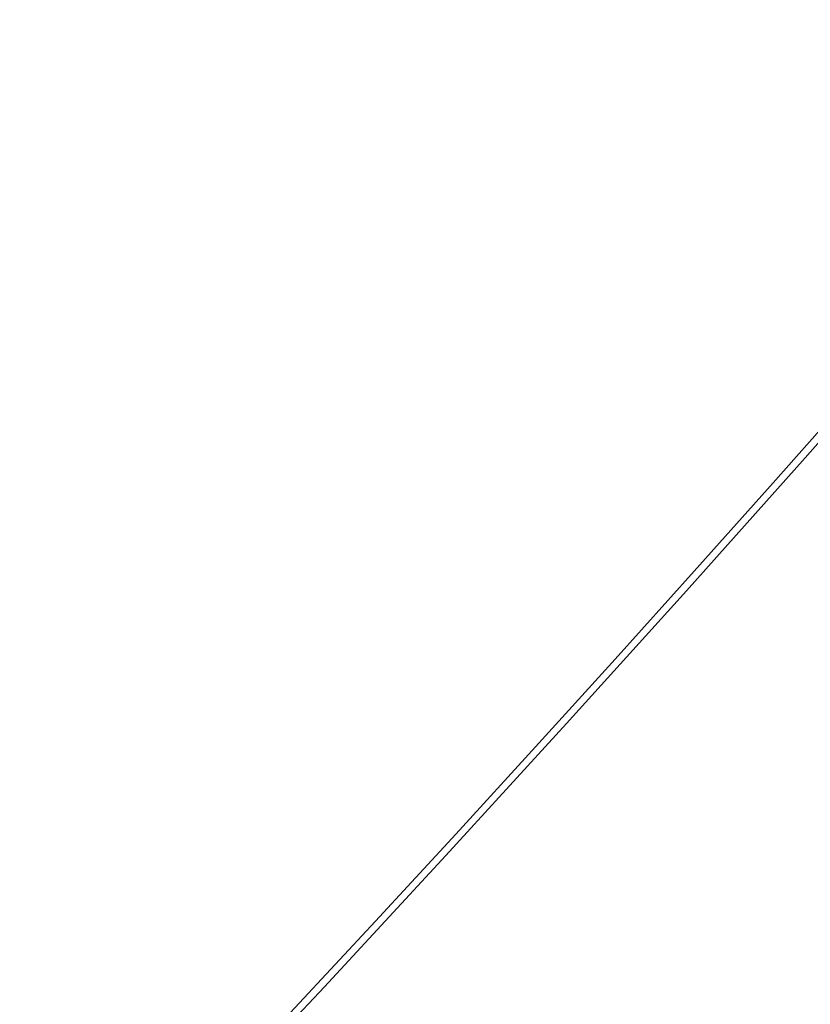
# Model space of a CAD drawing. Header units: millimetres. Extents: x -1649 to 240, y -242 to 238.
# Tile 510 of 656: x 20.485 to 21.257, y -21.183 to -20.223. Entities that reach past the tile are written whole.
import ezdxf

# ---------------------------------------------------------------- set-up
doc = ezdxf.new("R2010")
doc.units = ezdxf.units.MM
for name, color, linetype, true_color in [('BOMBILLA', 7, 'Continuous', 0xfff700), ('NEGRO', 7, 'Continuous', 0x292828), ('PANTALLA', 7, 'Continuous', 0xffffff)]:
    doc.layers.add(name, color=color, linetype=linetype, true_color=true_color)

# ---------------------------------------------------------------- blocks, each defined once
blk = doc.blocks.new('DOME M 29914')
at = {"layer": 'BOMBILLA', "extrusion": (0, 0, -1)}
blk.add_arc((-12.50152331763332, -0.01811837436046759, -330.6345638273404), 24.05871559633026, 180.8118392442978, 0.8118392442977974, dxfattribs=at)
at = {"layer": 'NEGRO', "extrusion": (0, 0, -1)}
for centre, radius, start, end in [((-12.49999999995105, -1.341600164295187e-10, -253.25), 211.4999999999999, 292.5907274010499, 112.5907273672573), ((-12.49999999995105, -1.341600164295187e-10, -253.5), 210, 329.857864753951, 149.8578647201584), ((-12.49999999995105, -1.341600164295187e-10, -253.25), 210.4999999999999, 292.5907274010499, 112.5907273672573), ((-12.49999999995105, -1.341600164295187e-10, -253.5), 206, 329.857864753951, 149.8578647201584), ((-12.49999999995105, -1.341600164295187e-10, -247), 199.5, 292.5907274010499, 112.5907273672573), ((-12.49999999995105, -1.341500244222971e-10, -258.5), 211.5, 292.590727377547, 112.5907273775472), ((-12.49999999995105, -1.341506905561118e-10, -248), 210.5, 292.590727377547, 112.5907273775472), ((-12.49999999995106, -1.341466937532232e-10, -258.4999999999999), 210.5, 292.5907273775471, 112.5907273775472), ((-12.49999999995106, -1.341513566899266e-10, -247.5), 199.5, 292.5907273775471, 112.5907273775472), ((-12.49999999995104, -1.341606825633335e-10, -259.5), 210, 329.8578647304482, 149.8578647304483), ((-12.49999999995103, -1.341431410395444e-10, -259.5), 206, 329.8578647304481, 149.8578647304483), ((-12.49999999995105, -1.341600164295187e-10, -253.25), 211.4999999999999, 112.5907273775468, 292.5907274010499), ((-12.49999999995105, -1.341950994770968e-10, -248), 211.5, 112.5907273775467, 292.5907273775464), ((-12.49999999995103, -1.341977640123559e-10, -258.4999999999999), 211.5, 112.5907273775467, 292.5907273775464), ((-12.49999999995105, -1.341600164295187e-10, -253.25), 210.4999999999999, 112.5907273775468, 292.5907274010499), ((-12.49999999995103, -1.341911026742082e-10, -258.5), 210.5, 112.5907273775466, 292.5907273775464), ((-12.49999999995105, -1.341600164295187e-10, -247), 199.5, 112.5907273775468, 292.5907274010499), ((-12.49999999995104, -1.341873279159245e-10, -247.5), 199.5, 112.5907273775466, 292.5907273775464), ((-12.49999999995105, -1.341600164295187e-10, -253.5), 210, 149.8578647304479, 329.857864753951), ((-12.49999999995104, -1.341280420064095e-10, -259.5), 210, 149.8578647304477, 329.8578647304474), ((-12.49999999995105, -1.341600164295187e-10, -253.5), 206, 149.8578647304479, 329.857864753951), ((-12.49999999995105, -1.341633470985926e-10, -259.5), 206, 149.8578647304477, 329.8578647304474), ((-12.49999999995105, -1.341600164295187e-10, -265.119279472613), 28.40000000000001, 60.27582303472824, 240.2758230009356), ((-12.49999999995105, -1.341569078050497e-10, -265.619279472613), 26.30000000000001, 60.27582301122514, 240.2758230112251), ((-12.49999999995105, -1.341600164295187e-10, -264.369279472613), 26.30000000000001, 60.27582303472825, 240.2758230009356), ((-12.49999999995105, -1.341582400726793e-10, -267.119279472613), 28.40000000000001, 60.27582301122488, 240.2758230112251), ((-12.49999999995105, -1.341606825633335e-10, -256.4999999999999), 26, 47.96210538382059, 227.9621053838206), ((-12.49999999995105, -1.341571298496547e-10, -275.919279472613), 23.10000000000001, 60.27582301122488, 240.2758230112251), ((-12.49999999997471, -1.755200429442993e-10, -275.919279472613), 21.85790949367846, 83.90274094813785, 240.2758230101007), ((-12.49999999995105, -1.341600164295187e-10, -258.5), 32.49999999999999, 179.8578647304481, 359.8578647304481), ((-12.49999999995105, -1.341600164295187e-10, -257.5), 32.49999999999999, 179.8578647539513, 359.8578647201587), ((-12.49999999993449, -1.051529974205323e-10, -267.1192794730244), 23.09999999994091, 199.3777590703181, 240.2758230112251), ((-12.49999999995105, -1.341600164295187e-10, -271.519279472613), 23.10000000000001, 199.3777590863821, 240.2758230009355)]:
    blk.add_arc(centre, radius, start, end, dxfattribs=at)
at = {"layer": 'NEGRO'}
for centre, radius, start, end in [((12.49999999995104, -1.341891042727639e-10, 248), 211.5, 67.4092726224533, 247.4092726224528), ((12.49999999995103, -1.341704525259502e-10, 246.5), 210, 67.4092726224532, 247.4092726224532), ((12.49999999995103, -1.341822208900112e-10, 247.5), 210, 67.40927262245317, 210.1421352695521), ((12.49999999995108, -1.341893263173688e-10, 247.5), 210.0000000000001, 67.40927262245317, 210.1421352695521), ((12.49999999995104, -1.341498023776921e-10, 247.5), 206, 30.14213526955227, 210.1421352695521), ((12.49999999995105, -1.341773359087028e-10, 246.5), 199.5, 67.40927262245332, 247.4092726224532), ((12.49999999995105, -1.341449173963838e-10, 248), 210.5, 247.4092726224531, 67.4092726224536), ((12.49999999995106, -1.341553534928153e-10, 246.5), 210, 247.4092726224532, 67.4092726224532), ((12.49999999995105, -1.34168010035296e-10, 246.5), 199.5, 247.4092726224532, 67.4092726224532), ((12.49999999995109, -1.341751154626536e-10, 247.5), 210, 247.4092726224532, 30.14213526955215), ((12.49999999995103, -1.341253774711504e-10, 247.5), 210.0000000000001, 247.4092726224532, 30.14213526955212), ((12.49999999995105, -1.341600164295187e-10, 247.5), 206, 210.1421352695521, 30.14213526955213), ((12.49999999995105, -1.341644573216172e-10, 263.1192794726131), 28.4, 299.7241769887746, 119.7241769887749), ((12.49999999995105, -1.341675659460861e-10, 263.1192794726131), 26.3, 299.7241769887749, 119.7241769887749), ((12.49999999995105, -1.341606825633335e-10, 255.7), 26, 312.0378946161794, 132.0378946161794), ((12.49999999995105, -1.341600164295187e-10, 256.1), 26, 312.0378946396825, 132.0378946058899), ((12.49999999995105, -1.341600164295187e-10, 267.859777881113), 21.85790949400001, 299.724177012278, 119.7241769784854), ((12.49999999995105, -1.341600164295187e-10, 270.859777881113), 21.85790949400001, 299.724177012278, 119.7241769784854), ((12.49999999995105, -1.341600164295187e-10, 273.758597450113), 21.85790949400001, 299.724177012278, 119.7241769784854), ((12.49999999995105, -1.341600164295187e-10, 275.267597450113), 21.85790949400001, 299.724177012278, 17.76471930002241), ((12.49999999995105, -1.341600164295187e-10, 256.5), 32.49999999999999, 180.1421352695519, 0.1421352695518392)]:
    blk.add_arc(centre, radius, start, end, dxfattribs=at)
for points, weights in [([(93.57808880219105, 194.866481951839, 246.9393398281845), (-296.1548751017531, 357.0226595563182, 246.9393398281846), (-458.3110527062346, -32.71030434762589, 246.9393398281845), (-68.57808880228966, -194.8664819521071, 246.9393398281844)], [0.8164906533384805, 0.2721635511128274, 0.2721635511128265, 0.8164906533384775]), ([(93.3064566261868, 194.2136297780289, 247.6464466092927), (-295.1208029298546, 355.826543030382, 247.6464466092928), (-456.7337161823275, -32.60071652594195, 247.6464466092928), (-68.3064566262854, -194.213629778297, 247.6464466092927)], [0.8164906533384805, 0.2721635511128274, 0.2721635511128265, 0.8164906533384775]), ([(-68.57808880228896, -194.8664819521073, 246.9393398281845), (321.1548751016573, -357.0226595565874, 246.9393398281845), (483.3110527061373, 32.71030434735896, 246.9393398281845), (93.57808880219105, 194.866481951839, 246.9393398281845)], [0.8164906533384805, 0.2721635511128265, 0.2721635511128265, 0.8164906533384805]), ([(-68.3064566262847, -194.2136297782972, 247.6464466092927), (320.1208029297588, -355.8265430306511, 247.6464466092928), (481.7337161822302, 32.600716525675, 247.6464466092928), (93.3064566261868, 194.2136297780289, 247.6464466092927)], [0.8164906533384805, 0.2721635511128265, 0.2721635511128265, 0.8164906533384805])]:
    blk.add_rational_spline(points, weights, degree=3, dxfattribs=at)
for points, weights, knots in [([(1.662298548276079, 18.98189755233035, 273.095866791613), (9.524808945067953, 23.4709924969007, 272.895818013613), (18.25872335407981, 21.08566604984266, 272.716459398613), (30.43253832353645, 17.76086557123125, 272.466459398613), (33.6400841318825, 5.55563230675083, 272.216459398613), (36.84762994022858, -6.649600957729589, 271.9664593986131), (27.88136077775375, -15.530033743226, 271.716459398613), (25.83675823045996, -17.55506279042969, 271.659451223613), (23.33770145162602, -18.98189755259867, 271.595866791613)], [0.949183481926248, 0.900100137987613, 1, 0.866025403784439, 1, 0.866025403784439, 1, 0.965925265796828, 0.94918348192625], [3.897535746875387, 3.897535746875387, 3.897535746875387, 3.928605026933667, 3.928605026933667, 3.970271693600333, 3.970271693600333, 4.011938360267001, 4.011938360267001, 4.022535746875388, 4.022535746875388, 4.022535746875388]), ([(1.662298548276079, 18.98189755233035, 270.095866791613), (9.524808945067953, 23.4709924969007, 269.8958180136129), (18.25872335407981, 21.08566604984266, 269.716459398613), (30.43253832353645, 17.76086557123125, 269.466459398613), (33.6400841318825, 5.55563230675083, 269.216459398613), (36.84762994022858, -6.649600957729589, 268.9664593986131), (27.88136077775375, -15.530033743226, 268.716459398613), (25.83675823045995, -17.55506279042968, 268.659451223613), (23.33770145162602, -18.98189755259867, 268.595866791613)], [0.949183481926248, 0.900100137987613, 1, 0.866025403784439, 1, 0.866025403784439, 1, 0.965925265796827, 0.949183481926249], [4.147535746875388, 4.147535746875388, 4.147535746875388, 4.178605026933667, 4.178605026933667, 4.220271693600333, 4.220271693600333, 4.261938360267, 4.261938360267, 4.272535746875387, 4.272535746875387, 4.272535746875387]), ([(23.33770145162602, -18.98189755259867, 265.623688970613), (25.83675823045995, -17.55506279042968, 265.6872734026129), (27.88136077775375, -15.530033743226, 265.744281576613), (36.84762994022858, -6.649600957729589, 265.994281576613), (33.6400841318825, 5.55563230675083, 266.244281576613), (30.43253832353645, 17.76086557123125, 266.494281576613), (18.25872335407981, 21.08566604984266, 266.744281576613), (9.524808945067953, 23.4709924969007, 266.923640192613), (1.662298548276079, 18.98189755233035, 267.123688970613)], [0.949183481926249, 0.965925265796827, 1, 0.866025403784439, 1, 0.866025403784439, 1, 0.900100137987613, 0.949183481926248], [0.0310692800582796, 0.0310692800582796, 0.0310692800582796, 0.0416666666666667, 0.0416666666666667, 0.0833333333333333, 0.0833333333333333, 0.125, 0.125, 0.156069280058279, 0.156069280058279, 0.156069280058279]), ([(23.33770145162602, -18.98189755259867, 268.623688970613), (25.83675823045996, -17.55506279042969, 268.687273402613), (27.88136077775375, -15.530033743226, 268.744281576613), (36.84762994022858, -6.649600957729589, 268.994281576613), (33.6400841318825, 5.55563230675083, 269.244281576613), (30.43253832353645, 17.76086557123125, 269.494281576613), (18.25872335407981, 21.08566604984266, 269.744281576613), (9.524808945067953, 23.4709924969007, 269.9236401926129), (1.662298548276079, 18.98189755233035, 270.123688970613)], [0.949183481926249, 0.965925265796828, 1, 0.866025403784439, 1, 0.866025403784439, 1, 0.900100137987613, 0.949183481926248], [0.281069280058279, 0.281069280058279, 0.281069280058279, 0.291666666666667, 0.291666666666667, 0.333333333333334, 0.333333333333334, 0.375, 0.375, 0.406069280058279, 0.406069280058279, 0.406069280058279]), ([(23.33770145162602, -18.98189755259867, 271.623688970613), (25.83675823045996, -17.55506279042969, 271.687273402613), (27.88136077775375, -15.530033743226, 271.744281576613), (36.84762994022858, -6.649600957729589, 271.994281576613), (33.6400841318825, 5.55563230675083, 272.244281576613), (30.43253832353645, 17.76086557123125, 272.494281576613), (18.25872335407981, 21.08566604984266, 272.744281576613), (9.524808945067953, 23.4709924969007, 272.923640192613), (1.662298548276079, 18.98189755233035, 273.123688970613)], [0.94918348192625, 0.965925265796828, 1, 0.866025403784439, 1, 0.866025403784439, 1, 0.900100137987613, 0.949183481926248], [0.53106928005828, 0.53106928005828, 0.53106928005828, 0.541666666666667, 0.541666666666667, 0.583333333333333, 0.583333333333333, 0.625, 0.625, 0.656069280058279, 0.656069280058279, 0.656069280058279]), ([(8.963931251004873, 21.56998899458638, 275.9192794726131), (13.66409499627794, 22.34050872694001, 275.8108141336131), (18.25872335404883, 21.08566605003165, 275.7164593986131), (30.43253832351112, 17.76086557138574, 275.466459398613), (33.64008413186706, 5.555632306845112, 275.2164593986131), (36.84762994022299, -6.649600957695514, 274.966459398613), (27.88136077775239, -15.53003374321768, 274.716459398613), (25.83675823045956, -17.55506279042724, 274.6594512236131), (23.33770145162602, -18.98189755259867, 274.5958667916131)], [0.935098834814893, 0.944834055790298, 1, 0.866025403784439, 1, 0.866025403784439, 1, 0.965925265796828, 0.94918348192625], [3.661448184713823, 3.661448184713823, 3.661448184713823, 3.678605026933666, 3.678605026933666, 3.720271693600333, 3.720271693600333, 3.761938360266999, 3.761938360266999, 3.772535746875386, 3.772535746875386, 3.772535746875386]), ([(23.33770145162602, -18.98189755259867, 274.623688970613), (25.83675823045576, -17.55506279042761, 274.687273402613), (27.88136077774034, -15.53003374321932, 274.744281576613), (36.84762994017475, -6.64960095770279, 274.994281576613), (33.64008413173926, 5.555632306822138, 275.244281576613), (30.4325383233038, 17.76086557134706, 275.4942815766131), (18.25872335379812, 21.08566604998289, 275.7442815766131), (14.27972322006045, 22.17237400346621, 275.825993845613), (10.17832927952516, 21.73425987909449, 275.919279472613)], [0.94918348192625, 0.965925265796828, 1, 0.866025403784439, 1, 0.866025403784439, 1, 0.951869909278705, 0.938321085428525], [0.78106928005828, 0.78106928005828, 0.78106928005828, 0.791666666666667, 0.791666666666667, 0.833333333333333, 0.833333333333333, 0.875, 0.875, 0.889968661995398, 0.889968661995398, 0.889968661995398]), ([(6.907576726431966, -20.47675540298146, 267.788785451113), (18.72983697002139, -23.70554248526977, 268.038785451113), (27.43717872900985, -15.08155832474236, 268.288785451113), (36.14452048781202, -6.457574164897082, 268.538785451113), (33.02960200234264, 5.39519707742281, 268.788785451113), (29.91468351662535, 17.24796832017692, 269.038785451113), (18.09242327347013, 20.47675540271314, 269.288785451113), (6.270163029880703, 23.70554248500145, 269.538785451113), (-2.437178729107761, 15.08155832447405, 269.788785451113), (-11.14452048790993, 6.457574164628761, 270.038785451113), (-8.029602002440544, -5.39519707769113, 270.288785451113), (-4.914683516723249, -17.24796832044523, 270.538785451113), (6.907576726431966, -20.47675540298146, 270.788785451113), (18.72983697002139, -23.70554248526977, 271.038785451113), (27.43717872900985, -15.08155832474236, 271.288785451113), (36.14452048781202, -6.457574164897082, 271.538785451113), (33.02960200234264, 5.39519707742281, 271.788785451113), (29.91468351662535, 17.24796832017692, 272.038785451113), (18.09242327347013, 20.47675540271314, 272.288785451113), (6.270163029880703, 23.70554248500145, 272.538785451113), (-2.437178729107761, 15.08155832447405, 272.788785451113), (-11.14452048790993, 6.457574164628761, 273.038785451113), (-8.029602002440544, -5.39519707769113, 273.288785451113), (-4.914683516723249, -17.24796832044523, 273.538785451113), (6.907576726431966, -20.47675540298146, 273.788785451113), (18.72983697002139, -23.70554248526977, 274.038785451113), (27.43717872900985, -15.08155832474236, 274.288785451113), (36.14452048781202, -6.457574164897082, 274.538785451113), (33.02960200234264, 5.39519707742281, 274.788785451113), (29.91468351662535, 17.24796832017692, 275.038785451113), (18.09242327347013, 20.47675540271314, 275.288785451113), (12.34638650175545, 22.04606016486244, 275.4102942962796), (6.622775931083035, 20.39683669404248, 275.5505617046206)], [1, 0.866025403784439, 1, 0.866025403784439, 1, 0.866025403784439, 1, 0.866025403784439, 1, 0.866025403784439, 1, 0.866025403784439, 1, 0.866025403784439, 1, 0.866025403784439, 1, 0.866025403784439, 1, 0.866025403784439, 1, 0.866025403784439, 1, 0.866025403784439, 1, 0.866025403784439, 1, 0.866025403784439, 1, 0.866025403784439, 1, 0.9300682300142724, 0.9331421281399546], [0, 0, 0, 0.0416666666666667, 0.0416666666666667, 0.0833333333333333, 0.0833333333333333, 0.125, 0.125, 0.166666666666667, 0.166666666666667, 0.208333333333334, 0.208333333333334, 0.25, 0.25, 0.291666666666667, 0.291666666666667, 0.333333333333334, 0.333333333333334, 0.375, 0.375, 0.416666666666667, 0.416666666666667, 0.458333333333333, 0.458333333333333, 0.5, 0.5, 0.541666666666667, 0.541666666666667, 0.583333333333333, 0.583333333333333, 0.625, 0.625, 0.646749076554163, 0.646749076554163, 0.646749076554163]), ([(6.907576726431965, -20.47675540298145, 265.680037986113), (18.72983697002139, -23.70554248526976, 265.930037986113), (27.43717872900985, -15.08155832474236, 266.180037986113), (36.14452048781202, -6.457574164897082, 266.430037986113), (33.02960200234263, 5.395197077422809, 266.680037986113), (29.91468351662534, 17.24796832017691, 266.930037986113), (18.09242327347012, 20.47675540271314, 267.180037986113), (6.270163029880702, 23.70554248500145, 267.430037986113), (-2.437178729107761, 15.08155832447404, 267.680037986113), (-11.14452048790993, 6.457574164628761, 267.9300379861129), (-8.029602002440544, -5.39519707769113, 268.180037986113), (-4.914683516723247, -17.24796832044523, 268.430037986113), (6.907576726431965, -20.47675540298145, 268.680037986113), (18.72983697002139, -23.70554248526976, 268.930037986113), (27.43717872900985, -15.08155832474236, 269.180037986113), (36.14452048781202, -6.457574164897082, 269.430037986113), (33.02960200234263, 5.395197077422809, 269.680037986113), (29.91468351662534, 17.24796832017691, 269.930037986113), (18.09242327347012, 20.47675540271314, 270.180037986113), (6.270163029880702, 23.70554248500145, 270.430037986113), (-2.437178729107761, 15.08155832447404, 270.680037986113), (-11.14452048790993, 6.457574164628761, 270.9300379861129), (-8.029602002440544, -5.39519707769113, 271.180037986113), (-4.914683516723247, -17.24796832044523, 271.430037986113), (6.907576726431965, -20.47675540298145, 271.680037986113), (18.72983697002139, -23.70554248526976, 271.930037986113), (27.43717872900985, -15.08155832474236, 272.180037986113), (36.14452048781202, -6.457574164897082, 272.430037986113), (33.02960200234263, 5.395197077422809, 272.680037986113), (29.91468351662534, 17.24796832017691, 272.930037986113), (18.09242327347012, 20.47675540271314, 273.180037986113), (6.270163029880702, 23.70554248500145, 273.430037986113), (-2.437178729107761, 15.08155832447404, 273.680037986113), (-11.14452048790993, 6.457574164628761, 273.9300379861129), (-8.029602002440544, -5.39519707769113, 274.180037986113), (-4.914683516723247, -17.24796832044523, 274.430037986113), (6.907576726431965, -20.47675540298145, 274.680037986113), (18.72983697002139, -23.70554248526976, 274.930037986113), (27.43717872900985, -15.08155832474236, 275.180037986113), (33.52303629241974, -9.053962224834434, 275.3547714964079), (33.72102674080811, -0.4906464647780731, 275.5505846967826)], [1, 0.866025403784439, 1, 0.866025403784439, 1, 0.866025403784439, 1, 0.866025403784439, 1, 0.866025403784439, 1, 0.866025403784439, 1, 0.866025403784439, 1, 0.866025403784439, 1, 0.866025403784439, 1, 0.866025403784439, 1, 0.866025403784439, 1, 0.866025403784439, 1, 0.866025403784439, 1, 0.866025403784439, 1, 0.866025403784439, 1, 0.866025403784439, 1, 0.866025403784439, 1, 0.866025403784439, 1, 0.866025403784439, 1, 0.9024248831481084, 0.946979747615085], [0, 0, 0, 0.0416666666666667, 0.0416666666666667, 0.0833333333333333, 0.0833333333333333, 0.125, 0.125, 0.166666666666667, 0.166666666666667, 0.208333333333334, 0.208333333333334, 0.25, 0.25, 0.291666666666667, 0.291666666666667, 0.333333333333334, 0.333333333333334, 0.375, 0.375, 0.416666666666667, 0.416666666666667, 0.458333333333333, 0.458333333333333, 0.5, 0.5, 0.541666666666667, 0.541666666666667, 0.583333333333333, 0.583333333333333, 0.625, 0.625, 0.666666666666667, 0.666666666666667, 0.708333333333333, 0.708333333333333, 0.75, 0.75, 0.791666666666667, 0.791666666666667, 0.8220129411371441, 0.8220129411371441, 0.8220129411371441])]:
    blk.add_rational_spline(points, weights, degree=2, knots=knots, dxfattribs=at)
at = {"layer": 'PANTALLA', "extrusion": (0, 0, -1)}
for radius in [210, 206]:
    blk.add_arc((-12.49999999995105, -1.341611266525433e-10, -259.5), radius, 59.85786473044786, 239.8578647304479, dxfattribs=at)
at = {"layer": 'PANTALLA'}
for radius in [210, 206]:
    blk.add_arc((12.49999999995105, -1.341600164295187e-10, 259.5), radius, 120.1421352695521, 300.1421352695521, dxfattribs=at)
at = {"layer": 'PANTALLA', "extrusion": (0.864782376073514, 0.5021468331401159, 3.049165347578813e-17)}
for radius in [210, 206]:
    blk.add_arc((-6.276835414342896, 259.5, 10.80977970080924), radius, 0, 180, dxfattribs=at)
at = {"layer": 'PANTALLA', "extrusion": (0.502146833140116, -0.864782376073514, 0)}
for centre, radius, start in [((10.80977970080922, 259.5000000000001, 6.276835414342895), 210, 358.5434189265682), ((10.80977970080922, 259.5000000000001, 6.276835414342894), 206, 358.5151295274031)]:
    blk.add_arc(centre, radius, start, 180, dxfattribs=at)
at = {"layer": 'PANTALLA'}
for points, knots in [([(-152.2349515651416, 130.1303219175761, 254.1619244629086), (-148.4311605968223, 134.9456279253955, 254.1619244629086), (-144.4180670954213, 139.5918377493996, 254.1619244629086), (-135.9963979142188, 148.5192942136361, 254.1619244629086), (-131.5918717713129, 152.7962481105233, 254.1619244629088), (-124.7138543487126, 158.9127901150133, 254.1619244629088), (-122.3769522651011, 160.9009771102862, 254.1619244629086), (-117.6176894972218, 164.7734917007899, 254.1619244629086), (-115.1959005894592, 166.6573540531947, 254.1619244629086), (-111.5026355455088, 169.4024914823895, 254.1619244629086), (-110.2615802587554, 170.3039992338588, 254.1619244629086), (-107.7599337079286, 172.0796504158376, 254.1619244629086), (-106.4994175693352, 172.9537405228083, 254.1619244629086), (-103.9594537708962, 174.6741348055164, 254.1619244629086), (-102.6800823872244, 175.520387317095, 254.1619244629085), (-100.7472989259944, 176.7686126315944, 254.1619244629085), (-100.1007342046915, 177.1811721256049, 254.1619244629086), (-98.8032001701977, 177.9991313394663, 254.1619244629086), (-98.15215282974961, 178.4045800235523, 254.1619244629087), (-97.49894991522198, 178.806420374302, 254.1619244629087), (-96.74110677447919, 179.2726337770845, 254.1619244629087), (-95.98024954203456, 179.7340592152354, 254.1619244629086), (-94.45285327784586, 180.6471250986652, 254.1619244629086), (-93.68619060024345, 181.0988390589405, 254.1619244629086), (-92.91676112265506, 181.5456180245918, 254.1619244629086), (-92.14730831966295, 181.9924105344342, 254.1619244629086), (-91.37496414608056, 182.4343399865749, 254.1619244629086), (-89.82484464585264, 183.3082725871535, 254.1619244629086), (-89.04694384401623, 183.7403460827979, 254.1619244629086), (-88.2664026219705, 184.1674158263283, 254.1619244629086), (-87.59360014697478, 184.5355367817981, 254.1619244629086), (-86.91874742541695, 184.8999885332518, 254.1619244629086), (-85.56516968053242, 185.6214309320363, 254.1619244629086), (-84.88636327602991, 185.9784647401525, 254.1619244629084), (-82.84422539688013, 187.0383287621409, 254.1619244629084), (-81.47507822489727, 187.7299720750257, 254.1619244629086), (-78.72187086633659, 189.0831246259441, 254.1619244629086), (-77.33789335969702, 189.7445932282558, 254.1619244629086), (-74.55568938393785, 191.0370767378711, 254.1619244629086), (-73.15754646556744, 191.6680528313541, 254.1619244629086), (-68.94266623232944, 193.5148800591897, 254.1619244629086), (-66.1060665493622, 194.6843676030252, 254.1619244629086), (-60.38365236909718, 196.8981714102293, 254.1619244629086), (-57.49852536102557, 197.9422217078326, 254.1619244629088), (-48.77692298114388, 200.883796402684, 254.1619244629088), (-42.87909702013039, 202.5890336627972, 254.1619244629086), (-30.95104446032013, 205.4779007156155, 254.1619244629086), (-24.92655343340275, 206.6601414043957, 254.1619244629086), (-18.85895380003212, 207.5767833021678, 254.1619244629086), (-11.78366055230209, 208.6456590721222, 254.1619244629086), (-4.65834489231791, 209.3520919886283, 254.1619244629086), (9.636526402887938, 210.0345393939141, 254.1619244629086), (16.79673406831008, 210.0101076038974, 254.1619244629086), (38.24090065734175, 208.8396227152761, 254.1619244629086), (52.42274021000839, 206.5980561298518, 254.1619244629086), (66.26563000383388, 202.9304363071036, 254.1619244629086), (80.09839053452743, 199.2655001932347, 254.1619244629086), (93.52017523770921, 194.1958114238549, 254.1619244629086), (112.7181359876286, 184.6048689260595, 254.1619244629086), (118.9472309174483, 181.0845643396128, 254.1619244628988), (131.0218246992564, 173.4220559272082, 254.1619244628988), (136.8594390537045, 169.2848555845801, 254.1619244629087), (142.474544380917, 164.8578865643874, 254.1619244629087), (152.8431851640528, 156.6832132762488, 254.1619244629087), (162.4174956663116, 147.5485799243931, 254.1619244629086), (179.722944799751, 127.6022165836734, 254.1619244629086), (187.4154922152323, 116.8349670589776, 254.1619244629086), (194.0456180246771, 105.416761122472, 254.1619244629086), (200.6757438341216, 93.99855518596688, 254.1619244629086), (206.2138776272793, 81.98031812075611, 254.1619244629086), (214.9589424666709, 57.06325928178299, 254.1619244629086), (218.1463719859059, 44.22000264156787, 254.1619244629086), (220.1063333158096, 31.16272319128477, 254.1619244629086), (221.167744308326, 24.09159391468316, 254.1619244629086), (221.8671954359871, 16.9708540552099, 254.1619244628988), (222.5367079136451, 2.68584081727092, 254.1619244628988), (222.5063320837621, -4.469104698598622, 254.1619244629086), (221.3196483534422, -25.89664904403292, 254.1619244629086), (219.0695100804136, -40.06643826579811, 254.1619244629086), (215.3956309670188, -53.89682628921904, 254.1619244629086), (211.7190615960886, -67.73734183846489, 254.1619244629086), (206.6359550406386, -81.16534323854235, 254.1619244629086), (197.0227043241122, -100.369710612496, 254.1619244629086), (193.4946289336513, -106.6004292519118, 254.1619244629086), (185.8159999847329, -118.6771729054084, 254.1619244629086), (181.6704677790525, -124.5153004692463, 254.1619244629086), (177.2349515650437, -130.1303219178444, 254.1619244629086), (173.4311605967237, -134.9456279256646, 254.1619244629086), (169.4180670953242, -139.5918377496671, 254.1619244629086), (160.9963979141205, -148.5192942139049, 254.1619244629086), (156.5918717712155, -152.7962481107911, 254.1619244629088), (149.7138543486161, -158.9127901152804, 254.1619244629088), (147.3769522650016, -160.9009771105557, 254.1619244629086), (142.6176894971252, -164.7734917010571, 254.1619244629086), (140.1959005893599, -166.6573540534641, 254.1619244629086), (136.5026355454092, -169.4024914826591, 254.1619244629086), (135.2615802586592, -170.3039992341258, 254.1619244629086), (132.7599337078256, -172.0796504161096, 254.1619244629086), (131.4994175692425, -172.9537405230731, 254.1619244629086), (128.9594537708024, -174.6741348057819, 254.1619244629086), (127.6800823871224, -175.520387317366, 254.1619244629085), (125.7472989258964, -176.7686126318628, 254.1619244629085), (125.1007342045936, -177.1811721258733, 254.1619244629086), (123.8032001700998, -177.9991313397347, 254.1619244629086), (123.1521528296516, -178.4045800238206, 254.1619244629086), (122.498949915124, -178.8064203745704, 254.1619244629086), (121.7411067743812, -179.2726337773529, 254.1619244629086), (120.9802495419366, -179.7340592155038, 254.1619244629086), (119.4528532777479, -180.6471250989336, 254.1619244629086), (118.6861906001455, -181.0988390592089, 254.1619244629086), (117.9167611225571, -181.5456180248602, 254.1619244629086), (117.147308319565, -181.9924105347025, 254.1619244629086), (116.3749641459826, -182.4343399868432, 254.1619244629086), (114.8248446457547, -183.3082725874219, 254.1619244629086), (114.0469438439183, -183.7403460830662, 254.1619244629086), (113.2664026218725, -184.1674158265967, 254.1619244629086), (112.5936001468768, -184.5355367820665, 254.1619244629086), (111.918747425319, -184.8999885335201, 254.1619244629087), (110.5651696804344, -185.6214309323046, 254.1619244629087), (109.8863632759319, -185.9784647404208, 254.1619244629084), (107.8442253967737, -187.0383287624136, 254.1619244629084), (106.4750782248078, -187.7299720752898, 254.1619244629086), (103.7218708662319, -189.0831246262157, 254.1619244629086), (102.3378933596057, -189.744593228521, 254.1619244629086), (99.55568938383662, -191.037076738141, 254.1619244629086), (98.15754646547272, -191.6680528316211, 254.1619244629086), (93.94266623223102, -193.5148800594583, 254.1619244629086), (91.10606654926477, -194.6843676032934, 254.1619244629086), (85.38365236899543, -196.8981714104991, 254.1619244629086), (82.49852536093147, -197.9422217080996, 254.1619244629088), (73.7769229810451, -200.8837964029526, 254.1619244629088), (67.8790970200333, -202.5890336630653, 254.1619244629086), (55.9510444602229, -205.4779007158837, 254.1619244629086), (49.92655343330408, -206.6601414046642, 254.1619244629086), (43.85895379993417, -207.5767833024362, 254.1619244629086), (36.78366055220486, -208.6456590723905, 254.1619244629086), (29.65834489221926, -209.3520919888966, 254.1619244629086), (15.36347359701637, -210.0345393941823, 254.1619244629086), (8.20326593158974, -210.0101076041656, 254.1619244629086), (-13.24090065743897, -208.8396227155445, 254.1619244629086), (-27.4227402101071, -206.5980561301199, 254.1619244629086), (-41.26563000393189, -202.9304363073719, 254.1619244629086), (-55.0983905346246, -199.2655001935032, 254.1619244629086), (-68.52017523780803, -194.1958114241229, 254.1619244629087), (-87.71813598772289, -184.6048689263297, 254.1619244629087), (-93.94723091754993, -181.0845643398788, 254.1619244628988), (-106.0218246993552, -173.422055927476, 254.1619244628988), (-111.8594390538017, -169.284855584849, 254.1619244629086), (-117.474544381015, -164.8578865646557, 254.1619244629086), (-127.8431851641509, -156.683213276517, 254.1619244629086), (-137.4174956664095, -147.5485799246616, 254.1619244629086), (-154.7229447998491, -127.6022165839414, 254.1619244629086), (-162.4154922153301, -116.8349670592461, 254.1619244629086), (-169.045618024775, -105.4167611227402, 254.1619244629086), (-175.6757438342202, -93.99855518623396, 254.1619244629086), (-181.2138776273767, -81.98031812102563, 254.1619244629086), (-189.9589424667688, -57.06325928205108, 254.1619244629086), (-193.1463719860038, -44.22000264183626, 254.1619244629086), (-195.1063333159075, -31.16272319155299, 254.1619244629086), (-196.1677443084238, -24.09159391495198, 254.1619244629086), (-196.8671954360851, -16.97085405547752, 254.1619244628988), (-197.5367079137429, -2.685840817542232, 254.1619244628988), (-197.5063320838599, 4.469104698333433, 254.1619244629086), (-196.3196483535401, 25.89664904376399, 254.1619244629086), (-194.0695100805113, 40.06643826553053, 254.1619244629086), (-190.3956309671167, 53.8968262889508, 254.1619244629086), (-186.7190615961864, 67.7373418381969, 254.1619244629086), (-181.6359550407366, 81.16534323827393, 254.1619244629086), (-172.0227043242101, 100.3697106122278, 254.1619244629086), (-168.4946289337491, 106.6004292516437, 254.1619244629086), (-160.8159999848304, 118.6771729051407, 254.1619244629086), (-156.6704677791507, 124.5153004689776, 254.1619244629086), (-152.2349515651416, 130.1303219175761, 254.1619244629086)], [0, 0, 0, 0, 18.41104059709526, 18.41104059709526, 36.82208119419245, 36.82208119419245, 46.02649567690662, 46.02649567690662, 55.23091015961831, 55.23091015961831, 59.83297919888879, 59.83297919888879, 64.43504823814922, 64.43504823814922, 69.0371172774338, 69.0371172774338, 71.33810861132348, 71.33810861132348, 73.63915176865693, 73.63915176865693, 73.63915176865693, 76.30845475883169, 76.30845475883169, 78.97783866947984, 78.97783866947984, 78.97783866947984, 81.64714165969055, 81.64714165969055, 84.31652557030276, 84.31652557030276, 84.31652557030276, 86.61741973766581, 86.61741973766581, 88.91836572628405, 88.91836572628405, 93.52044772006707, 93.52044772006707, 98.1225297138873, 98.1225297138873, 102.7246117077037, 102.7246117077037, 111.9290521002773, 111.9290521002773, 121.1334924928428, 121.1334924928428, 139.5445849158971, 139.5445849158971, 157.9556773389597, 157.9556773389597, 157.9556773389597, 179.4340849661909, 179.4340849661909, 200.912492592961, 200.912492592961, 243.8973990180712, 243.8973990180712, 243.8973990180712, 286.8508179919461, 286.8508179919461, 308.3135126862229, 308.3135126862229, 329.776207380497, 329.776207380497, 329.776207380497, 369.4162010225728, 369.4162010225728, 409.0561946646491, 409.0561946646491, 409.0561946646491, 448.696188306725, 448.696188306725, 488.3361819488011, 488.3361819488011, 488.3361819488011, 509.7988766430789, 509.7988766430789, 531.2615713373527, 531.2615713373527, 574.2149903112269, 574.2149903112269, 574.2149903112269, 617.1998967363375, 617.1998967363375, 638.678304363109, 638.678304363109, 660.1567119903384, 660.1567119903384, 660.1567119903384, 678.5677525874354, 678.5677525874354, 696.9787931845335, 696.9787931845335, 706.1832076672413, 706.1832076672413, 715.3876221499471, 715.3876221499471, 719.9896911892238, 719.9896911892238, 724.5917602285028, 724.5917602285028, 729.1938292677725, 729.1938292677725, 731.494820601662, 731.494820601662, 733.7958637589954, 733.7958637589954, 733.7958637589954, 736.4651667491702, 736.4651667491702, 739.1345506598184, 739.1345506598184, 739.1345506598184, 741.8038536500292, 741.8038536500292, 744.4732375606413, 744.4732375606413, 744.4732375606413, 746.774131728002, 746.774131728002, 749.0750777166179, 749.0750777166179, 753.6771597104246, 753.6771597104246, 758.2792417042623, 758.2792417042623, 762.8813236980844, 762.8813236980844, 772.0857640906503, 772.0857640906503, 781.2902044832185, 781.2902044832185, 799.7012969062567, 799.7012969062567, 818.1123893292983, 818.1123893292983, 818.1123893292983, 839.5907969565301, 839.5907969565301, 861.0692045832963, 861.0692045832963, 904.0541110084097, 904.0541110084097, 904.0541110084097, 947.007529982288, 947.007529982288, 968.4702246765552, 968.4702246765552, 989.9329193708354, 989.9329193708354, 989.9329193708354, 1029.572913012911, 1029.572913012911, 1069.212906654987, 1069.212906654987, 1069.212906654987, 1108.852900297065, 1108.852900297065, 1148.49289393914, 1148.49289393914, 1148.49289393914, 1169.955588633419, 1169.955588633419, 1191.418283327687, 1191.418283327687, 1234.371702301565, 1234.371702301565, 1234.371702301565, 1277.356608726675, 1277.356608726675, 1298.835016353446, 1298.835016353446, 1320.313423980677, 1320.313423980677, 1320.313423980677, 1320.313423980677]), ([(-149.0909969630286, 127.655217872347, 254.1619244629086), (-145.365156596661, 132.3715331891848, 254.1619244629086), (-141.434621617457, 136.9224697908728, 254.1619244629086), (-133.1867417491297, 145.6674422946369, 254.1619244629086), (-128.8733509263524, 149.8572858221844, 254.1619244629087), (-122.1379412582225, 155.8497960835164, 254.1619244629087), (-119.8495361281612, 157.797764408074, 254.1619244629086), (-115.1891182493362, 161.5921509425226, 254.1619244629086), (-112.8176637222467, 163.438114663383, 254.1619244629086), (-109.2012051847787, 166.128199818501, 254.1619244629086), (-107.9859664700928, 167.0116582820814, 254.1619244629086), (-105.536372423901, 168.7518204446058, 254.1619244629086), (-104.3020904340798, 169.6084720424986, 254.1619244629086), (-101.8149999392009, 171.2946085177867, 254.1619244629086), (-100.5622658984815, 172.1240429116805, 254.1619244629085), (-98.66973098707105, 173.3475126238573, 254.1619244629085), (-98.03663158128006, 173.7518986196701, 254.1619244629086), (-96.76612162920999, 174.5536704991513, 254.1619244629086), (-96.12863490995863, 174.9511042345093, 254.1619244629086), (-95.48903823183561, 175.3450101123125, 254.1619244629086), (-94.73142274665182, 175.8115997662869, 254.1619244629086), (-93.97073116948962, 176.2733104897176, 254.1619244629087), (-92.44355573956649, 177.1867566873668, 254.1619244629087), (-91.67694340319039, 177.6385685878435, 254.1619244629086), (-90.90751194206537, 178.0853487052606, 254.1619244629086), (-90.13805623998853, 178.5321428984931, 254.1619244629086), (-89.3656519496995, 178.9739800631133, 254.1619244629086), (-87.81531161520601, 179.8475323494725, 254.1619244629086), (-87.03724514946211, 180.2793205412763, 254.1619244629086), (-86.25649093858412, 180.7060055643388, 254.1619244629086), (-85.59732444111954, 181.0662424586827, 254.1619244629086), (-84.93615462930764, 181.422889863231, 254.1619244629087), (-83.61003127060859, 182.1288859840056, 254.1619244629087), (-82.9449982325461, 182.478276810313, 254.1619244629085), (-80.94431121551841, 183.5154566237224, 254.1619244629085), (-79.60297455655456, 184.1923022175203, 254.1619244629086), (-76.90572909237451, 185.5165160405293, 254.1619244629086), (-75.54990104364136, 186.1638446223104, 254.1619244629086), (-72.82432139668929, 187.4287125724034, 254.1619244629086), (-71.45465140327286, 188.046214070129, 254.1619244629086), (-67.3256565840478, 189.8536244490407, 254.1619244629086), (-64.5469222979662, 190.9981830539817, 254.1619244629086), (-58.9413591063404, 193.1648683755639, 254.1619244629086), (-56.1152016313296, 194.1867355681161, 254.1619244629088), (-47.57201051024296, 197.0659382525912, 254.1619244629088), (-41.79501502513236, 198.7352052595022, 254.1619244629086), (-30.1115958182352, 201.5635938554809, 254.1619244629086), (-24.21077317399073, 202.7213595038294, 254.1619244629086), (-18.26778639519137, 203.6193710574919, 254.1619244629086), (-11.32705264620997, 204.6681465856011, 254.1619244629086), (-4.337234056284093, 205.3613552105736, 254.1619244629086), (9.68582396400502, 206.0312089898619, 254.1619244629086), (16.70989230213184, 206.0074160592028, 254.1619244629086), (37.74635756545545, 204.8596571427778, 254.1619244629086), (51.65859407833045, 202.6609538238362, 254.1619244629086), (65.23832905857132, 199.0632401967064, 254.1619244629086), (78.80773697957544, 195.46826254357, 254.1619244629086), (91.9740039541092, 190.4952501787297, 254.1619244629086), (110.806487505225, 181.0871015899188, 254.1619244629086), (116.9169976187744, 177.6338775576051, 254.1619244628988), (128.7617233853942, 170.1173580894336, 254.1619244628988), (134.4882043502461, 166.0589709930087, 254.1619244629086), (139.9964106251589, 161.7163264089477, 254.1619244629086), (150.1676004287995, 153.6974069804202, 254.1619244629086), (159.5595835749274, 144.7367955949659, 254.1619244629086), (176.5354653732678, 125.170392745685, 254.1619244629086), (184.081506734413, 114.6082355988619, 254.1619244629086), (190.5853487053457, 103.4075119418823, 254.1619244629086), (197.0891906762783, 92.206788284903, 254.1619244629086), (202.5218252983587, 80.41745476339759, 254.1619244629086), (211.1002617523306, 55.97496897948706, 254.1619244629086), (214.2269331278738, 43.37632500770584, 254.1619244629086), (216.1494988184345, 30.56773757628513, 254.1619244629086), (217.190663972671, 23.63124902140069, 254.1619244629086), (217.8767546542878, 16.6460955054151, 254.1619244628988), (218.5334213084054, 2.63308789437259, 254.1619244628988), (218.5035684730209, -4.385615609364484, 254.1619244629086), (217.3392950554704, -25.40513425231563, 254.1619244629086), (215.1318531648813, -39.30508527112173, 254.1619244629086), (211.5277585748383, -52.87207454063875, 254.1619244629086), (207.9209210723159, -66.44938902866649, 254.1619244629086), (202.9342294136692, -79.62199421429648, 254.1619244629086), (193.5033376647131, -98.46100963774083, 254.1619244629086), (190.0421912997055, -104.573175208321, 254.1619244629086), (182.5092369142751, -116.4200928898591, 254.1619244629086), (178.4423554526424, -122.1470971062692, 254.1619244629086), (174.0909969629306, -127.6552178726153, 254.1619244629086), (170.365156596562, -132.3715331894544, 254.1619244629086), (166.4346216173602, -136.9224697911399, 254.1619244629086), (158.1867417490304, -145.6674422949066, 254.1619244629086), (153.8733509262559, -149.8572858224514, 254.1619244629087), (147.1379412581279, -155.8497960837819, 254.1619244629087), (144.8495361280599, -157.7977644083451, 254.1619244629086), (140.1891182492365, -161.5921509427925, 254.1619244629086), (137.8176637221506, -163.43811466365, 254.1619244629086), (134.20120518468, -166.1281998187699, 254.1619244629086), (132.9859664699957, -167.0116582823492, 254.1619244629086), (130.5363724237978, -168.7518204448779, 254.1619244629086), (129.3020904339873, -169.6084720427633, 254.1619244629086), (126.8149999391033, -171.2946085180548, 254.1619244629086), (125.5622658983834, -172.124042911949, 254.1619244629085), (123.6697309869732, -173.3475126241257, 254.1619244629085), (123.0366315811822, -173.7518986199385, 254.1619244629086), (121.7661216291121, -174.5536704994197, 254.1619244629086), (121.1286349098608, -174.9511042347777, 254.1619244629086), (120.4890382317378, -175.3450101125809, 254.1619244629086), (119.731422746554, -175.8115997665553, 254.1619244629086), (118.9707311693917, -176.273310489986, 254.1619244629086), (117.4435557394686, -177.1867566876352, 254.1619244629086), (116.6769434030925, -177.6385685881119, 254.1619244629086), (115.9075119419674, -178.0853487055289, 254.1619244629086), (115.1380562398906, -178.5321428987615, 254.1619244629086), (114.3656519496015, -178.9739800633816, 254.1619244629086), (112.815311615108, -179.8475323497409, 254.1619244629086), (112.0372451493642, -180.2793205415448, 254.1619244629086), (111.2564909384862, -180.7060055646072, 254.1619244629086), (110.5973244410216, -181.0662424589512, 254.1619244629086), (109.9361546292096, -181.4228898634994, 254.1619244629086), (108.6100312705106, -182.128885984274, 254.1619244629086), (107.9449982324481, -182.4782768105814, 254.1619244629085), (105.9443112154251, -183.5154566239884, 254.1619244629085), (104.6029745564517, -184.192302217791, 254.1619244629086), (101.9057290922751, -185.5165160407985, 254.1619244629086), (100.5499010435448, -186.1638446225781, 254.1619244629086), (97.82432139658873, -187.4287125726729, 254.1619244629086), (96.45465140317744, -188.0462140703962, 254.1619244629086), (92.32565658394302, -189.853624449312, 254.1619244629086), (89.54692229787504, -190.9981830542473, 254.1619244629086), (83.94135910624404, -193.1648683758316, 254.1619244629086), (81.11520163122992, -194.1867355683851, 254.1619244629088), (72.5720105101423, -197.0659382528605, 254.1619244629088), (66.79501502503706, -198.7352052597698, 254.1619244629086), (55.11159581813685, -201.5635938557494, 254.1619244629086), (49.21077317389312, -202.7213595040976, 254.1619244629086), (43.2677863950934, -203.6193710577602, 254.1619244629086), (36.32705264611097, -204.6681465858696, 254.1619244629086), (29.33723405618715, -205.3613552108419, 254.1619244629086), (15.3141760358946, -206.0312089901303, 254.1619244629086), (8.290107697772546, -206.0074160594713, 254.1619244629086), (-12.74635756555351, -204.8596571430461, 254.1619244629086), (-26.65859407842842, -202.6609538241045, 254.1619244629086), (-40.23832905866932, -199.0632401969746, 254.1619244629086), (-53.80773697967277, -195.4682625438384, 254.1619244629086), (-66.97400395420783, -190.4952501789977, 254.1619244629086), (-85.80648750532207, -181.0871015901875, 254.1619244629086), (-91.91699761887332, -177.6338775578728, 254.1619244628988), (-103.7617233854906, -170.1173580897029, 254.1619244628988), (-109.4882043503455, -166.0589709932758, 254.1619244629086), (-114.9964106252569, -161.716326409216, 254.1619244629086), (-125.1676004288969, -153.6974069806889, 254.1619244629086), (-134.5595835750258, -144.7367955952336, 254.1619244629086), (-151.5354653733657, -125.1703927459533, 254.1619244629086), (-159.081506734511, -114.6082355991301, 254.1619244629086), (-165.5853487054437, -103.4075119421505, 254.1619244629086), (-172.0891906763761, -92.20678828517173, 254.1619244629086), (-177.5218252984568, -80.41745476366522, 254.1619244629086), (-186.1002617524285, -55.97496897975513, 254.1619244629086), (-189.2269331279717, -43.37632500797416, 254.1619244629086), (-191.1494988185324, -30.56773757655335, 254.1619244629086), (-192.190663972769, -23.63124902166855, 254.1619244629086), (-192.8767546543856, -16.64609550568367, 254.1619244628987), (-193.5334213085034, -2.633087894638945, 254.1619244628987), (-193.5035684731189, 4.385615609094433, 254.1619244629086), (-192.3392950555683, 25.40513425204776, 254.1619244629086), (-190.1318531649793, 39.30508527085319, 254.1619244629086), (-186.5277585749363, 52.87207454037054, 254.1619244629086), (-182.9209210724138, 66.4493890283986, 254.1619244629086), (-177.9342294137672, 79.62199421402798, 254.1619244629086), (-168.50333766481, 98.46100963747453, 254.1619244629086), (-165.0421912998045, 104.5731752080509, 254.1619244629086), (-157.509236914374, 116.4200928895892, 254.1619244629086), (-153.4423554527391, 122.1470971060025, 254.1619244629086), (-149.0909969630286, 127.655217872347, 254.1619244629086)], [0, 0, 0, 0, 18.03300776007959, 18.03300776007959, 36.0660155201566, 36.0660155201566, 45.08143953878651, 45.08143953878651, 54.0968635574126, 54.0968635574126, 58.60444060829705, 58.60444060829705, 63.11201765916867, 63.11201765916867, 67.61959471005, 67.61959471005, 69.87334106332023, 69.87334106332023, 72.12713802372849, 72.12713802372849, 72.12713802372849, 74.79645142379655, 74.79645142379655, 77.46584892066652, 77.46584892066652, 77.46584892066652, 80.13516232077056, 80.13516232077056, 82.8045598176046, 82.8045598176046, 82.8045598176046, 85.05821128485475, 85.05821128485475, 87.31191335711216, 87.31191335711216, 91.81950305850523, 91.81950305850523, 96.32709275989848, 96.32709275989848, 100.8346824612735, 100.8346824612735, 109.8501317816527, 109.8501317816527, 118.865581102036, 118.865581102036, 136.8986394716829, 136.8986394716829, 154.931697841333, 154.931697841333, 154.931697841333, 176.0017276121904, 176.0017276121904, 197.0717573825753, 197.0717573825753, 239.2393766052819, 239.2393766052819, 239.2393766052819, 281.3748936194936, 281.3748936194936, 302.4289036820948, 302.4289036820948, 323.482913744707, 323.482913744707, 323.482913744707, 362.3678861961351, 362.3678861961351, 401.2528586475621, 401.2528586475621, 401.2528586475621, 440.1378310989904, 440.1378310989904, 479.0228035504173, 479.0228035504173, 479.0228035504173, 500.0768136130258, 500.0768136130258, 521.130823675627, 521.130823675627, 563.2663406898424, 563.2663406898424, 563.2663406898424, 605.4339599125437, 605.4339599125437, 626.5039896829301, 626.5039896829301, 647.5740194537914, 647.5740194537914, 647.5740194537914, 665.6070272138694, 665.6070272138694, 683.6400349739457, 683.6400349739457, 692.6554589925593, 692.6554589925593, 701.6708830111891, 701.6708830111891, 706.1784600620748, 706.1784600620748, 710.6860371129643, 710.6860371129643, 715.193614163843, 715.193614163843, 717.4473605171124, 717.4473605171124, 719.7011574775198, 719.7011574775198, 719.7011574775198, 722.3704708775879, 722.3704708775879, 725.0398683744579, 725.0398683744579, 725.0398683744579, 727.709181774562, 727.709181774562, 730.3785792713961, 730.3785792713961, 730.3785792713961, 732.6322307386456, 732.6322307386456, 734.8859328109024, 734.8859328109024, 739.3935225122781, 739.3935225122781, 743.9011122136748, 743.9011122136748, 748.408701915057, 748.408701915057, 757.4241512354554, 757.4241512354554, 766.4396005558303, 766.4396005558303, 784.4726589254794, 784.4726589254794, 802.5057172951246, 802.5057172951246, 802.5057172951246, 823.5757470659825, 823.5757470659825, 844.645776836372, 844.645776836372, 886.8133960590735, 886.8133960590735, 886.8133960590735, 928.9489130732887, 928.9489130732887, 950.0029231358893, 950.0029231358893, 971.0569331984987, 971.0569331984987, 971.0569331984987, 1009.941905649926, 1009.941905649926, 1048.826878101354, 1048.826878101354, 1048.826878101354, 1087.711850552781, 1087.711850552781, 1126.596823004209, 1126.596823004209, 1126.596823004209, 1147.650833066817, 1147.650833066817, 1168.704843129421, 1168.704843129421, 1210.840360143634, 1210.840360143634, 1210.840360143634, 1253.007979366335, 1253.007979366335, 1274.078009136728, 1274.078009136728, 1295.148038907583, 1295.148038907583, 1295.148038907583, 1295.148038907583])]:
    blk.add_open_spline(points, degree=3, knots=knots, dxfattribs=at)

msp = doc.modelspace()

# ---------------------------------------------------------------- block references
at = {"layer": 'BOMBILLA'}
msp.add_blockref('DOME M 29914', (-12.49999999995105, -1.79912270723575, 2.712092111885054), dxfattribs=at)

doc.saveas('drawing.dxf')
